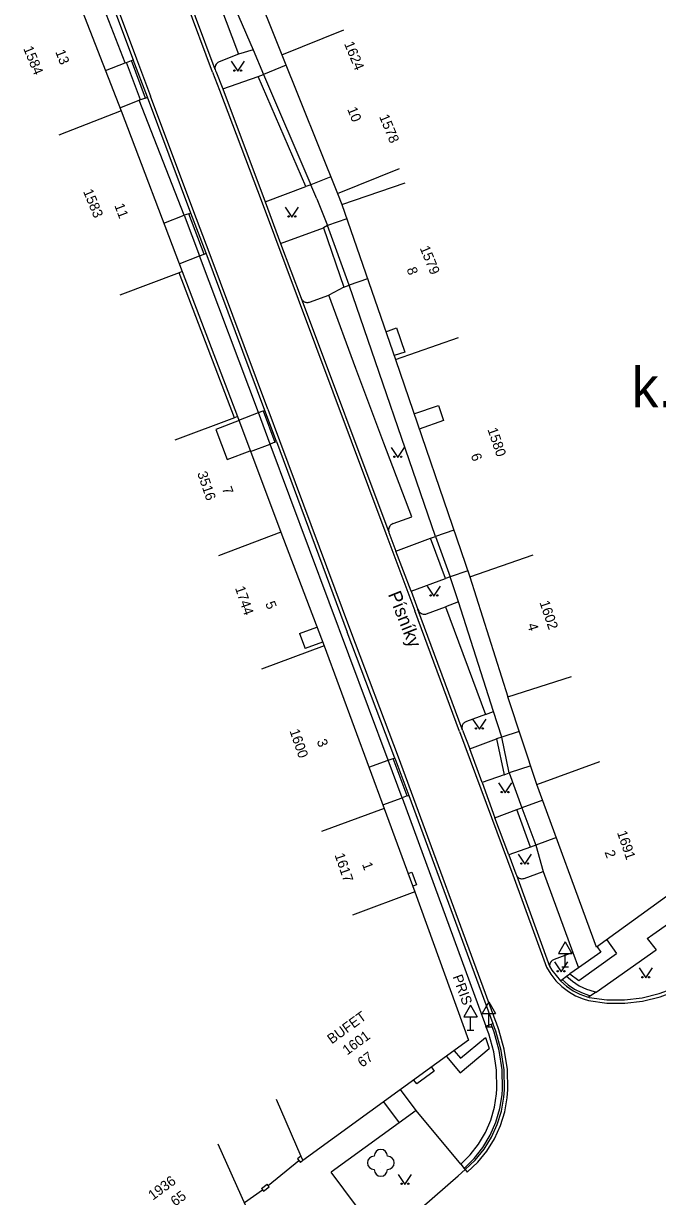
# Model space of a CAD drawing. Extents: x -584400 to -581602, y -1210894 to -1208793.
# Drawn here: x -582466.1 to -582418.7, y -1209464.9 to -1209377.2 of the extents above; entities that cross this region are included whole.
import ezdxf

# ---------------------------------------------------------------- set-up
doc = ezdxf.new("R2010")
doc.units = 0
for name, color, linetype in [('BUDOVY_MĚŘ', 7, 'Continuous'), ('NÁZEV_K_Ú', 7, 'Continuous'), ('NÁZVY_ULIC_TOK_SMĚR', 7, 'Continuous'), ('POMOC_POPIS', 7, 'Continuous'), ('ROZHRANÍ_PLOCH', 7, 'Continuous'), ('ZELEŇ', 7, 'Continuous'), ('ZN_DOPLŇKOVÉ', 7, 'Continuous'), ('ZN_KULTUR', 7, 'Continuous'), ('Č_POPIS_EVID', 7, 'Continuous')]:
    doc.layers.add(name, color=color, linetype=linetype)

msp = doc.modelspace()

# ---------------------------------------------------------------- linework, layer by layer
at = {"layer": 'BUDOVY_MĚŘ'}
for points in [[(-582451.28, -1209368.37), (-582446.79, -1209379.58)], [(-582463.11, -1209372.75), (-582458.82, -1209383.77)], [(-582446.79, -1209379.58), (-582442.15, -1209377.72)], [(-582446.79, -1209379.58), (-582442.62, -1209389.94), (-582437.99, -1209388.08)], [(-582458.82, -1209383.77), (-582463.48, -1209385.59)], [(-582458.82, -1209383.77), (-582454.25, -1209395.78), (-582454.49, -1209395.87), (-582458.93, -1209397.56)], [(-582442.3, -1209390.78), (-582437.57, -1209389.15)], [(-582442.3, -1209390.78), (-582438.3, -1209402.36)], [(-582438.3, -1209402.36), (-582433.58, -1209400.72)], [(-582438.3, -1209402.36), (-582432.72, -1209418.6)], [(-582450.12, -1209406.63), (-582450.35, -1209406.72), (-582454.8, -1209408.39)], [(-582450.12, -1209406.63), (-582446.86, -1209415.27)], [(-582446.86, -1209415.27), (-582451.54, -1209417.04)], [(-582446.86, -1209415.27), (-582443.64, -1209423.77)], [(-582432.72, -1209418.6), (-582427.99, -1209416.97)], [(-582432.72, -1209418.6), (-582429.89, -1209427.57)], [(-582443.64, -1209423.77), (-582448.33, -1209425.5)], [(-582443.64, -1209423.77), (-582439.15, -1209435.92)], [(-582429.89, -1209427.57), (-582425.12, -1209426.07)], [(-582427.71, -1209434.13), (-582429.89, -1209427.57)], [(-582427.71, -1209434.13), (-582423.01, -1209432.41)], [(-582410.33, -1209436.95), (-582423.25, -1209446.3), (-582427.71, -1209434.13)], [(-582439.15, -1209435.92), (-582443.84, -1209437.65)], [(-582439.15, -1209435.92), (-582436.84, -1209442.17)], [(-582436.84, -1209442.17), (-582432.83, -1209453.26), (-582445.23, -1209462.25)], [(-582436.84, -1209442.17), (-582441.52, -1209443.91)], [(-582447.22, -1209457.66), (-582445.37, -1209461.92), (-582445.23, -1209462.25)], [(-582449.51, -1209465.59), (-582451.56, -1209461.03)]]:
    msp.add_lwpolyline(points, dxfattribs=at)
at = {"layer": 'ROZHRANÍ_PLOCH'}
for points in [[(-582465.61, -1209358.86), (-582463.54, -1209364.24), (-582457.67, -1209379.87), (-582456.62, -1209382.67)], [(-582458.53, -1209380.17), (-582461.65, -1209372.08), (-582464.49, -1209364.59)], [(-582463.77, -1209364.32), (-582457.91, -1209379.95)], [(-582451.98, -1209380.88), (-582457.9, -1209365)], [(-582451.79, -1209380.68), (-582457.66, -1209364.91)], [(-582455.64, -1209364.66), (-582450.04, -1209379.54)], [(-582455.16, -1209364.52), (-582453.3, -1209369.13), (-582448.94, -1209379.21)], [(-582458.42, -1209380.15), (-582458.05, -1209380)], [(-582458.05, -1209380), (-582457.91, -1209379.95)], [(-582457, -1209382.81), (-582458.05, -1209380)], [(-582456.86, -1209382.75), (-582457.91, -1209379.95)], [(-582450.04, -1209379.54), (-582451.48, -1209380.11), (-582451.53, -1209380.13), (-582451.59, -1209380.16), (-582451.63, -1209380.2), (-582451.68, -1209380.25), (-582451.72, -1209380.29), (-582451.75, -1209380.35), (-582451.77, -1209380.41), (-582451.79, -1209380.46), (-582451.8, -1209380.53), (-582451.8, -1209380.59), (-582451.79, -1209380.65), (-582451.79, -1209380.68)], [(-582448.94, -1209379.21), (-582450.04, -1209379.54)], [(-582448.94, -1209379.21), (-582448.18, -1209381.05)], [(-582460, -1209380.75), (-582458.53, -1209380.17)], [(-582458.53, -1209380.17), (-582458.42, -1209380.15)], [(-582457.37, -1209382.95), (-582458.42, -1209380.15)], [(-582451.98, -1209380.88), (-582451.45, -1209382.22), (-582448.27, -1209390.65), (-582445.58, -1209397.86), (-582439.02, -1209415.37), (-582436.85, -1209421.15)], [(-582451.79, -1209380.68), (-582451.75, -1209380.77)], [(-582451.75, -1209380.77), (-582451.74, -1209380.8)], [(-582451.74, -1209380.8), (-582451.22, -1209382.13)], [(-582446.47, -1209380.36), (-582448.18, -1209381.05)], [(-582451.22, -1209382.13), (-582448.56, -1209381.19)], [(-582444.63, -1209389.31), (-582445, -1209389.43), (-582448.56, -1209381.19), (-582448.18, -1209381.05)], [(-582448.18, -1209381.05), (-582444.63, -1209389.31)], [(-582451.22, -1209382.13), (-582448.04, -1209390.57)], [(-582458.91, -1209383.54), (-582457.46, -1209382.98)], [(-582457.37, -1209382.95), (-582457.46, -1209382.98)], [(-582454.11, -1209391.58), (-582457.46, -1209382.98)], [(-582457, -1209382.81), (-582457.37, -1209382.95)], [(-582457, -1209382.81), (-582456.86, -1209382.75)], [(-582453.61, -1209391.42), (-582456.86, -1209382.75)], [(-582447.84, -1209406.07), (-582452.23, -1209394.34), (-582453.38, -1209391.33), (-582456.62, -1209382.67)], [(-582443.12, -1209388.7), (-582444.63, -1209389.31)], [(-582448.04, -1209390.57), (-582445, -1209389.43)], [(-582444.17, -1209390.35), (-582444.63, -1209389.31)], [(-582444.17, -1209390.35), (-582443.38, -1209392.35)], [(-582453.76, -1209391.47), (-582453.61, -1209391.42)], [(-582452.47, -1209394.42), (-582453.61, -1209391.42)], [(-582448.04, -1209390.57), (-582446.9, -1209393.68)], [(-582455.63, -1209392.16), (-582454.11, -1209391.58)], [(-582453.76, -1209391.47), (-582454.11, -1209391.58)], [(-582454.11, -1209391.58), (-582452.95, -1209394.62)], [(-582452.6, -1209394.48), (-582453.76, -1209391.47)], [(-582441.93, -1209391.85), (-582443.38, -1209392.35)], [(-582446.9, -1209393.68), (-582443.69, -1209392.52)], [(-582443.38, -1209392.35), (-582443.69, -1209392.52), (-582442.16, -1209396.94)], [(-582441.77, -1209396.81), (-582443.38, -1209392.35)], [(-582446.9, -1209393.68), (-582445.35, -1209397.77)], [(-582454.47, -1209395.2), (-582452.95, -1209394.62)], [(-582452.95, -1209394.62), (-582452.6, -1209394.48)], [(-582448.55, -1209406.33), (-582452.95, -1209394.62)], [(-582452.6, -1209394.48), (-582452.47, -1209394.42)], [(-582448.08, -1209406.16), (-582452.47, -1209394.42)], [(-582440.38, -1209396.33), (-582441.77, -1209396.81)], [(-582445.35, -1209397.77), (-582445.29, -1209397.88), (-582445.26, -1209397.93), (-582445.22, -1209397.97), (-582445.17, -1209398.01), (-582445.12, -1209398.04), (-582445.06, -1209398.07), (-582445.01, -1209398.08), (-582444.95, -1209398.09), (-582444.89, -1209398.1), (-582444.83, -1209398.09), (-582444.77, -1209398.08), (-582444.72, -1209398.06), (-582443.29, -1209397.54)], [(-582442.16, -1209396.94), (-582443.29, -1209397.54)], [(-582438.47, -1209414.63), (-582437.08, -1209414.11), (-582439.16, -1209408.62), (-582441.25, -1209403.02), (-582443.29, -1209397.54)], [(-582442.16, -1209396.94), (-582441.77, -1209396.81)], [(-582435.3, -1209415.59), (-582441.77, -1209396.81)], [(-582445.35, -1209397.77), (-582438.79, -1209415.27), (-582438.79, -1209415.29)], [(-582439.02, -1209400.28), (-582438.22, -1209400), (-582437.6, -1209401.8), (-582438.4, -1209402.07)], [(-582450.02, -1209406.89), (-582448.55, -1209406.33)], [(-582448.55, -1209406.33), (-582448.19, -1209406.2)], [(-582447.68, -1209408.68), (-582448.55, -1209406.33)], [(-582448.19, -1209406.2), (-582448.08, -1209406.16)], [(-582448.19, -1209406.2), (-582447.31, -1209408.54)], [(-582447.2, -1209408.5), (-582448.08, -1209406.16)], [(-582447.84, -1209406.07), (-582446.97, -1209408.41), (-582441.67, -1209422.65), (-582438.1, -1209432.07), (-582430.78, -1209451.91), (-582430.77, -1209451.91)], [(-582436.91, -1209406.42), (-582435.08, -1209405.8), (-582434.69, -1209406.93), (-582436.52, -1209407.56)], [(-582450, -1209406.93), (-582451.74, -1209407.58), (-582450.89, -1209409.83), (-582449.16, -1209409.18)], [(-582449.14, -1209409.23), (-582447.68, -1209408.68)], [(-582447.31, -1209408.54), (-582447.68, -1209408.68)], [(-582438.85, -1209432.31), (-582447.68, -1209408.68)], [(-582447.31, -1209408.54), (-582447.2, -1209408.5)], [(-582447.2, -1209408.5), (-582441.91, -1209422.74)], [(-582438.47, -1209414.63), (-582438.53, -1209414.66), (-582438.58, -1209414.69), (-582438.64, -1209414.73), (-582438.68, -1209414.78), (-582438.72, -1209414.83), (-582438.76, -1209414.89), (-582438.78, -1209414.95), (-582438.8, -1209415.01), (-582438.81, -1209415.08), (-582438.81, -1209415.15), (-582438.8, -1209415.21), (-582438.79, -1209415.27)], [(-582438.79, -1209415.29), (-582438.28, -1209416.7)], [(-582438.28, -1209416.7), (-582435.67, -1209415.71)], [(-582434.19, -1209418.6), (-582434.56, -1209418.72), (-582435.67, -1209415.71), (-582435.3, -1209415.59)], [(-582433.92, -1209415.12), (-582435.3, -1209415.59)], [(-582435.3, -1209415.59), (-582434.19, -1209418.6)], [(-582437.13, -1209419.68), (-582438.28, -1209416.7)], [(-582432.87, -1209418.15), (-582434.19, -1209418.6)], [(-582433.59, -1209420.48), (-582434.19, -1209418.6)], [(-582437.13, -1209419.68), (-582434.56, -1209418.72)], [(-582437.13, -1209419.68), (-582436.62, -1209421.06)], [(-582433.5, -1209430.16), (-582436.85, -1209421.15)], [(-582436.62, -1209421.06), (-582436.55, -1209421.18), (-582436.51, -1209421.23), (-582436.46, -1209421.27), (-582436.41, -1209421.31), (-582436.35, -1209421.35), (-582436.29, -1209421.37), (-582436.23, -1209421.39), (-582436.16, -1209421.39), (-582436.1, -1209421.39), (-582436.03, -1209421.39), (-582435.98, -1209421.37), (-582434.56, -1209420.84)], [(-582433.27, -1209430.08), (-582433.3, -1209429.99), (-582436.62, -1209421.06)], [(-582433.59, -1209420.48), (-582434.56, -1209420.84)], [(-582434.56, -1209420.84), (-582431.56, -1209428.9)], [(-582430.95, -1209428.68), (-582433.59, -1209420.48)], [(-582445.48, -1209422.85), (-582444.17, -1209422.36)], [(-582445.48, -1209422.85), (-582445.05, -1209423.97)], [(-582438.34, -1209432.16), (-582441.91, -1209422.74)], [(-582443.75, -1209423.48), (-582445.05, -1209423.97)], [(-582431.56, -1209428.9), (-582432.98, -1209429.43), (-582433.03, -1209429.45), (-582433.09, -1209429.48), (-582433.13, -1209429.51), (-582433.18, -1209429.54), (-582433.22, -1209429.58), (-582433.25, -1209429.63), (-582433.28, -1209429.68), (-582433.3, -1209429.73), (-582433.31, -1209429.78), (-582433.32, -1209429.84), (-582433.32, -1209429.9), (-582433.3, -1209429.99)], [(-582431.56, -1209428.9), (-582430.95, -1209428.68)], [(-582430.34, -1209430.59), (-582430.95, -1209428.68)], [(-582433.5, -1209430.16), (-582429.52, -1209440.89), (-582426.99, -1209447.8), (-582426.99, -1209447.79), (-582426.67, -1209448.32), (-582426.29, -1209448.81), (-582425.85, -1209449.24), (-582425.36, -1209449.62), (-582424.83, -1209449.93), (-582424.26, -1209450.16), (-582423.84, -1209450.29), (-582422.49, -1209450.48), (-582421.14, -1209450.49), (-582419.8, -1209450.34), (-582418.48, -1209450.01), (-582417.29, -1209449.56), (-582417.39, -1209449.33)], [(-582433.27, -1209430.08), (-582432.74, -1209431.46)], [(-582432.74, -1209431.46), (-582430.73, -1209430.73)], [(-582430.34, -1209430.59), (-582430.73, -1209430.73), (-582430.17, -1209433.4), (-582429.78, -1209433.27)], [(-582429.03, -1209430.16), (-582430.34, -1209430.59)], [(-582429.78, -1209433.27), (-582430.34, -1209430.59)], [(-582431.8, -1209433.99), (-582432.74, -1209431.46)], [(-582440.29, -1209432.84), (-582438.85, -1209432.31)], [(-582438.85, -1209432.31), (-582438.47, -1209432.2)], [(-582437.8, -1209435.12), (-582438.85, -1209432.31)], [(-582438.47, -1209432.2), (-582438.34, -1209432.16)], [(-582437.42, -1209434.99), (-582438.47, -1209432.2)], [(-582438.34, -1209432.16), (-582437.3, -1209434.96)], [(-582430.17, -1209433.4), (-582431.8, -1209433.99)], [(-582428.17, -1209432.73), (-582429.78, -1209433.27)], [(-582429.78, -1209433.27), (-582428.84, -1209435.88)], [(-582431.8, -1209433.99), (-582430.85, -1209436.62)], [(-582439.25, -1209435.66), (-582437.8, -1209435.12)], [(-582437.42, -1209434.99), (-582437.8, -1209435.12)], [(-582437.8, -1209435.12), (-582431.53, -1209452.2)], [(-582437.42, -1209434.99), (-582437.3, -1209434.96)], [(-582437.3, -1209434.96), (-582431.01, -1209452.01)], [(-582430.85, -1209436.62), (-582429.22, -1209436.01)], [(-582427.79, -1209438.66), (-582428.18, -1209438.83), (-582429.22, -1209436.01), (-582428.84, -1209435.88)], [(-582427.28, -1209435.31), (-582428.84, -1209435.88)], [(-582428.84, -1209435.88), (-582427.79, -1209438.66)], [(-582429.81, -1209439.4), (-582430.85, -1209436.62)], [(-582426.25, -1209438.1), (-582427.79, -1209438.66)], [(-582427.79, -1209438.66), (-582427.24, -1209440.63)], [(-582419.04, -1209445.36), (-582409.4, -1209438.6)], [(-582428.18, -1209438.83), (-582429.81, -1209439.4)], [(-582429.81, -1209439.4), (-582429.29, -1209440.81)], [(-582437.34, -1209440.79), (-582437.06, -1209440.69), (-582436.72, -1209441.63), (-582437, -1209441.73)], [(-582429.29, -1209440.81), (-582429.25, -1209440.92), (-582426.76, -1209447.71)], [(-582429.25, -1209440.92), (-582429.22, -1209440.97), (-582429.18, -1209441.02), (-582429.14, -1209441.06), (-582429.09, -1209441.1), (-582429.04, -1209441.13), (-582428.99, -1209441.15), (-582428.93, -1209441.17), (-582428.87, -1209441.18), (-582428.81, -1209441.18), (-582428.75, -1209441.17), (-582428.69, -1209441.16), (-582428.66, -1209441.15), (-582427.24, -1209440.63)], [(-582427.24, -1209440.63), (-582425.02, -1209446.7)], [(-582422.49, -1209445.75), (-582421.76, -1209446.77)], [(-582419.45, -1209445.65), (-582419.04, -1209445.36)], [(-582419.45, -1209445.65), (-582418.8, -1209446.49)], [(-582423.21, -1209446.27), (-582422.94, -1209446.66), (-582424.61, -1209447.83)], [(-582423.28, -1209449.66), (-582418.8, -1209446.49)], [(-582425.02, -1209446.7), (-582426.41, -1209447.22), (-582426.47, -1209447.24), (-582426.52, -1209447.27), (-582426.57, -1209447.3), (-582426.61, -1209447.33), (-582426.65, -1209447.38), (-582426.69, -1209447.42), (-582426.72, -1209447.48), (-582426.74, -1209447.53), (-582426.75, -1209447.59), (-582426.76, -1209447.64), (-582426.76, -1209447.7), (-582426.76, -1209447.71)], [(-582425.26, -1209448.29), (-582424.57, -1209448.79), (-582421.76, -1209446.77)], [(-582425.02, -1209446.7), (-582424.61, -1209447.83)], [(-582426.76, -1209447.71), (-582426.6, -1209448.02), (-582425.94, -1209448.82)], [(-582425.49, -1209448.47), (-582425.26, -1209448.29)], [(-582424.61, -1209447.83), (-582425.26, -1209448.29)], [(-582425.94, -1209448.82), (-582425.81, -1209448.72)], [(-582425.92, -1209448.83), (-582425.49, -1209449.22), (-582425.01, -1209449.55), (-582424.49, -1209449.81), (-582423.94, -1209450.01), (-582423.84, -1209450.04)], [(-582425.81, -1209448.72), (-582425.49, -1209448.47)], [(-582425.81, -1209448.72), (-582425.38, -1209449.1), (-582424.9, -1209449.43), (-582424.38, -1209449.69), (-582423.84, -1209449.88), (-582423.69, -1209449.93)], [(-582425.49, -1209448.47), (-582425.04, -1209448.85), (-582424.54, -1209449.18), (-582424, -1209449.43), (-582423.44, -1209449.62), (-582423.28, -1209449.66)], [(-582423.84, -1209450.04), (-582423.79, -1209450.05), (-582422.48, -1209450.23), (-582421.15, -1209450.24), (-582419.84, -1209450.09), (-582418.56, -1209449.77), (-582417.39, -1209449.33)], [(-582423.69, -1209449.93), (-582423.84, -1209450.04)], [(-582423.28, -1209449.66), (-582423.69, -1209449.93)], [(-582433.15, -1209462.84), (-582433.08, -1209462.93), (-582432.92, -1209463.12), (-582432.14, -1209462.38), (-582431.46, -1209461.54), (-582430.89, -1209460.62), (-582430.44, -1209459.64), (-582430.12, -1209458.61), (-582429.93, -1209457.55), (-582429.89, -1209456.94), (-582429.92, -1209455.43), (-582430.15, -1209453.93), (-582430.56, -1209452.48), (-582430.77, -1209451.91)], [(-582433.41, -1209462.52), (-582432.7, -1209461.81), (-582432.08, -1209461.02), (-582431.57, -1209460.15), (-582431.17, -1209459.23), (-582430.88, -1209458.26), (-582430.73, -1209457.27), (-582430.7, -1209456.88), (-582430.73, -1209455.49), (-582430.93, -1209454.12), (-582431.3, -1209452.78), (-582431.53, -1209452.2)], [(-582433.15, -1209462.84), (-582432.4, -1209462.1), (-582431.75, -1209461.27), (-582431.21, -1209460.36), (-582430.78, -1209459.39), (-582430.48, -1209458.37), (-582430.32, -1209457.33), (-582430.29, -1209456.89), (-582430.32, -1209455.46), (-582430.53, -1209454.03), (-582430.91, -1209452.65), (-582431.14, -1209452.06)], [(-582433.08, -1209462.93), (-582432.32, -1209462.21), (-582431.66, -1209461.39), (-582431.11, -1209460.5), (-582430.68, -1209459.55), (-582430.37, -1209458.55), (-582430.18, -1209457.52), (-582430.14, -1209456.95), (-582430.17, -1209455.47), (-582430.39, -1209454.01), (-582430.79, -1209452.58), (-582431.01, -1209452.01)], [(-582431.53, -1209452.2), (-582431.14, -1209452.06)], [(-582431.14, -1209452.06), (-582431.01, -1209452.01)], [(-582433.9, -1209454.04), (-582433.44, -1209454.6), (-582431.56, -1209453.06), (-582431.29, -1209453.88)], [(-582434.48, -1209454.46), (-582433.45, -1209455.69), (-582431.29, -1209453.88)], [(-582435.6, -1209455.27), (-582435.39, -1209455.57), (-582436.7, -1209456.52), (-582436.92, -1209456.23)], [(-582436.75, -1209458.5), (-582437.92, -1209456.94)], [(-582439.18, -1209457.86), (-582438.03, -1209459.44)], [(-582436.75, -1209458.5), (-582438.03, -1209459.44)], [(-582433.41, -1209462.52), (-582436.75, -1209458.5)], [(-582438.03, -1209459.44), (-582443.1, -1209463.11)], [(-582439.24, -1209468.29), (-582443.1, -1209463.11)], [(-582439.24, -1209468.29), (-582433.61, -1209463.38), (-582433.08, -1209462.93)], [(-582433.41, -1209462.52), (-582433.15, -1209462.84)]]:
    msp.add_lwpolyline(points, dxfattribs=at)
at = {"layer": 'ZELEŇ'}
msp.add_circle((-582439.39, -1209462.42), 0.0005, dxfattribs=at)
for centre, start, end in [((-582439.39, -1209461.92), 0, 179.99999), ((-582439.89, -1209462.42), 89.99999, 269.99999), ((-582438.89, -1209462.42), 270, 89.99999), ((-582439.39, -1209462.92), 179.99999, 359.99999)]:
    msp.add_arc(centre, 0.5, start, end, dxfattribs=at)
at = {"layer": 'ZN_DOPLŇKOVÉ'}
for p, q in [((-582425.6, -1209445.904), (-582426.1, -1209446.77)), ((-582425.6, -1209445.904), (-582425.1, -1209446.77)), ((-582426.1, -1209446.77), (-582425.1, -1209446.77)), ((-582425.6, -1209447.77), (-582425.6, -1209446.77)), ((-582425.85, -1209447.77), (-582425.35, -1209447.77)), ((-582432.67, -1209450.634), (-582433.17, -1209451.5)), ((-582432.67, -1209450.634), (-582432.17, -1209451.5)), ((-582431.31, -1209450.384), (-582431.81, -1209451.25)), ((-582431.31, -1209450.384), (-582430.81, -1209451.25)), ((-582433.17, -1209451.5), (-582432.17, -1209451.5)), ((-582432.67, -1209452.5), (-582432.67, -1209451.5)), ((-582431.81, -1209451.25), (-582430.81, -1209451.25)), ((-582431.31, -1209452.25), (-582431.31, -1209451.25)), ((-582432.92, -1209452.5), (-582432.42, -1209452.5)), ((-582431.56, -1209452.25), (-582431.06, -1209452.25))]:
    msp.add_line(p, q, dxfattribs=at)
for points in [[(-582442.62, -1209389.94), (-582442.3, -1209390.78)], [(-582454.25, -1209395.78), (-582450.12, -1209406.63)], [(-582450.35, -1209406.72), (-582454.49, -1209395.87)], [(-582447.81, -1209464.11), (-582445.52, -1209462.25)], [(-582445.37, -1209461.92), (-582445.63, -1209462.12), (-582445.41, -1209462.39)], [(-582445.23, -1209462.25), (-582445.41, -1209462.39)], [(-582448.32, -1209464.35), (-582448.17, -1209464.55), (-582447.74, -1209464.21), (-582447.89, -1209464.01)], [(-582448.32, -1209464.35), (-582447.89, -1209464.01)], [(-582449.6, -1209465.39), (-582448.25, -1209464.45)]]:
    msp.add_lwpolyline(points, dxfattribs=at)
at = {"layer": 'ZN_KULTUR'}
for points in [[(-582450.6, -1209380.06), (-582450.1, -1209380.81), (-582449.6, -1209380.06)], [(-582446.54, -1209390.96), (-582446.04, -1209391.71), (-582445.54, -1209390.96)], [(-582438.62, -1209408.93), (-582438.12, -1209409.68), (-582437.62, -1209408.93)], [(-582435.92, -1209419.3), (-582435.42, -1209420.05), (-582434.92, -1209419.3)], [(-582432.52, -1209429.24), (-582432.02, -1209429.99), (-582431.52, -1209429.24)], [(-582430.59, -1209434), (-582430.09, -1209434.75), (-582429.59, -1209434)], [(-582429.12, -1209439.34), (-582428.62, -1209440.09), (-582428.12, -1209439.34)], [(-582426.4, -1209447.4), (-582425.9, -1209448.15), (-582425.4, -1209447.4)], [(-582420.07, -1209447.85), (-582419.57, -1209448.6), (-582419.07, -1209447.85)], [(-582438.09, -1209463.28), (-582437.59, -1209464.03), (-582437.09, -1209463.28)]]:
    msp.add_lwpolyline(points, dxfattribs=at)
for centre in [(-582450.35, -1209380.76), (-582449.85, -1209380.76), (-582446.29, -1209391.66), (-582445.79, -1209391.66), (-582438.37, -1209409.63), (-582437.87, -1209409.63), (-582435.67, -1209420), (-582435.17, -1209420), (-582432.27, -1209429.94), (-582431.77, -1209429.94), (-582430.34, -1209434.7), (-582429.84, -1209434.7), (-582428.87, -1209440.04), (-582428.37, -1209440.04), (-582426.15, -1209448.1), (-582425.65, -1209448.1), (-582419.82, -1209448.55), (-582419.32, -1209448.55), (-582437.84, -1209463.98), (-582437.34, -1209463.98)]:
    msp.add_circle(centre, 0.05, dxfattribs=at)

# ---------------------------------------------------------------- texts
at = {"layer": 'NÁZEV_K_Ú'}
msp.add_text('k.ú. Břeclav', height=3, dxfattribs=at).set_placement((-582420.63, -1209405.93))
at = {"layer": 'NÁZVY_ULIC_TOK_SMĚR'}
msp.add_text('Písníky', height=1, rotation=291.73315, dxfattribs=at).set_placement((-582438.87, -1209419.91))
at = {"layer": 'POMOC_POPIS'}
for s, rotation, p in [('PRIS', 289.87144, (-582434.03, -1209448.5)), ('BUFET', 35.93053, (-582443.06, -1209453.57))]:
    msp.add_text(s, height=0.75, rotation=rotation, dxfattribs=at).set_placement(p)
at = {"layer": 'Č_POPIS_EVID'}
for s, rotation, p in [('1584', 292.51942, (-582466.16, -1209379.1)), ('1624', 292.51942, (-582442.15, -1209378.75)), ('13', 291.28785, (-582463.76, -1209379.35)), ('10', 291.90802, (-582441.92, -1209383.64)), ('1578', 292.51942, (-582439.53, -1209384.2)), ('1583', 292.51942, (-582461.68, -1209389.79)), ('11', 290.8112, (-582459.34, -1209390.84)), ('1579', 292.51942, (-582436.49, -1209394.03)), ('8', 289.05492, (-582437.47, -1209395.59)), ('1580', 288.90698, (-582431.42, -1209407.59)), ('6', 288.96244, (-582432.67, -1209409.51)), ('3516', 288.90698, (-582453.14, -1209410.86)), ('7', 290.64969, (-582451.29, -1209412.01)), ('1744', 288.90698, (-582450.31, -1209419.44)), ('5', 290.78261, (-582448.05, -1209420.59)), ('1602', 288.90698, (-582427.53, -1209420.52)), ('4', 287.51458, (-582428.44, -1209422.19)), ('1600', 288.90698, (-582446.23, -1209430.12)), ('3', 290.26048, (-582444.2, -1209430.89)), ('1691', 288.90698, (-582421.73, -1209437.72)), ('1617', 288.90698, (-582442.86, -1209439.4)), ('2', 290.12245, (-582422.66, -1209439.19)), ('1', 290.32551, (-582440.81, -1209440.09)), ('1601', 36.30513, (-582441.91, -1209454.4)), ('67', 35.93551, (-582440.79, -1209455.32)), ('1936', 36.30513, (-582456.45, -1209465.25)), ('65', 35.90274, (-582454.78, -1209465.7))]:
    msp.add_text(s, height=0.75, rotation=rotation, dxfattribs=at).set_placement(p)

doc.saveas('drawing.dxf')
